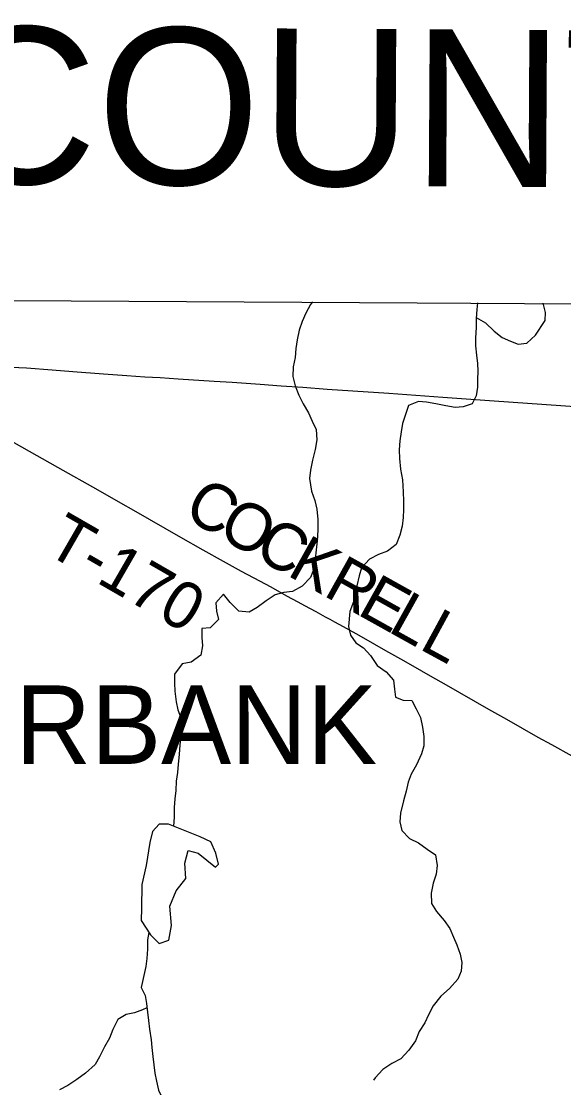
# Model space of a CAD drawing. Extents: x 1985906 to 2360102, y 891258 to 1222054.
# Drawn here: x 2110251 to 2113704, y 1084563 to 1091358 of the extents above; entities that cross this region are included whole.
import ezdxf

# ---------------------------------------------------------------- set-up
doc = ezdxf.new("R2010")
doc.units = 0
for name, color, linetype in [('GM_X_Adjacent_County', 7, 'Continuous'), ('GM_X_Adjacent_County_Text', 7, 'Continuous'), ('GM_X_Corporation_Text', 7, 'Continuous'), ('GM_X_County', 7, 'Continuous'), ('GM_X_County_Road', 7, 'Continuous'), ('GM_X_Minor_Lake', 7, 'Continuous'), ('GM_X_Minor_River', 7, 'Continuous'), ('GM_X_Township', 7, 'Continuous'), ('GM_X_Township_Road', 7, 'Continuous'), ('GM_X_Township_Road_Text', 7, 'Continuous')]:
    doc.layers.add(name, color=color, linetype=linetype)

msp = doc.modelspace()

# ---------------------------------------------------------------- linework, layer by layer
at = {"layer": 'GM_X_Adjacent_County'}
msp.add_lwpolyline([(2068676.9, 1090072), (2070831.7, 1090054.3), (2071379.5, 1090058.7), (2072191.8, 1090056.1), (2076166.2, 1089991.2), (2079512.8, 1089938.5), (2083902.6, 1089896.2), (2084803.1, 1089885.3), (2084867.6, 1089884.3), (2091363.3, 1089785.7), (2096607.4, 1089692.6), (2098147.4, 1089653.7), (2105015.1, 1089609.2), (2106583.4, 1089599.1), (2107472.4, 1089593.9), (2107997.4, 1089590.9), (2112770.4, 1089563.2), (2114136.9, 1089555.3), (2118148.3, 1089525.8), (2120135.8, 1089511.2), (2123152.1, 1089498.8), (2136278, 1089412.3)], dxfattribs=at)
at = {"layer": 'GM_X_County'}
msp.add_lwpolyline([(2106583.4, 1089599.1), (2107472.4, 1089593.9), (2107997.4, 1089590.9), (2112770.4, 1089563.2), (2114136.9, 1089555.3), (2118148.3, 1089525.8), (2120135.8, 1089511.2), (2123152.1, 1089498.8), (2136278, 1089412.3)], dxfattribs=at)
at = {"layer": 'GM_X_County_Road'}
msp.add_lwpolyline([(2110136.6, 1089154.1), (2110186.6, 1089153.7), (2110284.7, 1089148.8), (2110448.1, 1089136.2), (2110578.9, 1089125.8), (2110775, 1089110.7), (2110922.2, 1089100.6), (2111036.8, 1089093.1), (2111135, 1089087.1), (2111249.4, 1089079.8), (2111477.9, 1089064.7), (2111592.3, 1089057.3), (2111772.2, 1089044.5), (2111906.2, 1089035.1), (2112042.6, 1089025.5), (2112197.6, 1089014.6), (2112361.2, 1089003.8), (2112590.3, 1088988.1), (2112933.9, 1088963.1), (2113261.2, 1088940.2), (2113473.9, 1088924.7), (2113686.5, 1088908.7), (2114193.8, 1088872.8)], dxfattribs=at)
at = {"layer": 'GM_X_Minor_Lake'}
for points in [[(2111187, 1086241.9), (2111129.1, 1086241.6), (2111085.3, 1086195.3), (2111069.7, 1086125.1), (2111046.4, 1085978.7), (2111018.9, 1085858.3), (2111015.6, 1085706.1), (2111014, 1085627.9), (2111072.4, 1085536.1), (2111128.6, 1085480.3), (2111190.4, 1085502.6), (2111208, 1085596.9), (2111197.4, 1085719), (2111236.9, 1085817.4), (2111298.5, 1085895.9), (2111292.1, 1085994), (2111313.7, 1086074.3), (2111377.7, 1086056.6), (2111488, 1085967), (2111505.9, 1085987.1), (2111489.6, 1086057.2), (2111457.3, 1086129.1), (2111389.2, 1086160.8)], [(2111389.2, 1086160.8), (2111187, 1086241.9)]]:
    msp.add_lwpolyline(points, dxfattribs=at)
at = {"layer": 'GM_X_Minor_River'}
for points in [[(2112104.1, 1089569.3), (2112092.8, 1089553.7), (2112062.9, 1089497.5), (2112039, 1089445.3), (2112019.1, 1089389.2), (2112007.2, 1089327), (2111999.3, 1089272.8), (2111993.4, 1089214.7), (2111981.5, 1089156.5), (2111979.6, 1089094.4), (2111993.8, 1089034.2), (2112017.9, 1088976.1), (2112046.1, 1088920), (2112078.2, 1088861.8), (2112102.4, 1088809.7), (2112128.5, 1088757.6), (2112132.7, 1088691.5), (2112120.8, 1088629.3), (2112104.9, 1088561.1), (2112093, 1088496.9), (2112085.1, 1088444.8), (2112097.3, 1088364.6), (2112119.5, 1088304.4), (2112131.6, 1088248.3), (2112137.8, 1088184.1), (2112137.9, 1088118), (2112134, 1088047.8), (2112128.1, 1087989.6), (2112122.3, 1087929.5), (2112110.4, 1087863.3), (2112092.5, 1087813.1), (2112038.5, 1087758.9), (2111976.5, 1087724.8), (2111922.5, 1087718.7), (2111866.5, 1087702.6), (2111810.5, 1087664.4), (2111752.5, 1087622.2), (2111700.5, 1087592.1), (2111636.4, 1087598.1), (2111580.3, 1087654.1), (2111538.1, 1087708.3), (2111490.2, 1087652.1), (2111494.3, 1087599.9), (2111506.4, 1087545.8), (2111452.5, 1087493.6), (2111400.4, 1087489.5), (2111400.5, 1087431.4), (2111404.7, 1087377.2), (2111394.8, 1087319.1), (2111332.8, 1087274.9), (2111274.8, 1087262.8), (2111226.8, 1087198.6), (2111227, 1087140.4), (2111229.1, 1087090.3), (2111237.2, 1087022.1), (2111247.4, 1086970), (2111267.5, 1086915.9), (2111269.6, 1086859.7), (2111265.7, 1086809.6), (2111259.8, 1086747.4), (2111256, 1086685.3), (2111250.1, 1086623.1), (2111244.2, 1086571), (2111236.3, 1086516.8), (2111234.4, 1086456.6), (2111228.5, 1086402.5), (2111224.6, 1086348.4), (2111224.8, 1086286.2), (2111219.9, 1086228.7)], [(2113154.5, 1089563.2), (2113152, 1089520.7), (2113146.1, 1089464.6), (2113146.3, 1089406.4), (2113142.4, 1089340.2), (2113142.5, 1089290.1), (2113148.6, 1089230), (2113154.8, 1089177.8), (2113156.9, 1089127.7), (2113155, 1089075.6), (2113155.1, 1089025.4), (2113147.2, 1088971.3), (2113121.3, 1088921.1), (2113063.2, 1088901), (2113013.2, 1088896.9), (2112953.1, 1088906.9), (2112889, 1088920.9), (2112830.9, 1088930.8), (2112778.9, 1088934.8), (2112716.8, 1088908.7), (2112696.9, 1088852.5), (2112677, 1088794.3), (2112669.1, 1088742.2), (2112661.3, 1088684), (2112657.4, 1088627.9), (2112659.5, 1088571.7), (2112665.6, 1088503.5), (2112677.8, 1088435.4), (2112682, 1088359.2), (2112684.1, 1088299), (2112684.2, 1088246.9), (2112682.3, 1088196.8), (2112676.4, 1088140.6), (2112660.5, 1088082.4), (2112636.6, 1088024.2), (2112582.7, 1087982.1), (2112524.6, 1087960), (2112468.6, 1087929.8), (2112416.7, 1087875.6), (2112400.8, 1087823.5), (2112386.9, 1087761.3), (2112377, 1087709.1), (2112365.1, 1087659), (2112343.2, 1087596.8), (2112333.4, 1087500.6), (2112347.5, 1087446.4), (2112379.7, 1087396.3), (2112429.8, 1087366.3), (2112474, 1087316.2), (2112516.1, 1087252.1), (2112574.3, 1087212.1), (2112620.4, 1087160), (2112626.6, 1087101.8), (2112632.7, 1087051.7), (2112682.8, 1087031.7), (2112736.8, 1087029.8), (2112765, 1086977.6), (2112793.1, 1086921.5), (2112805.3, 1086859.4), (2112813.4, 1086801.2), (2112813.5, 1086741.1), (2112799.6, 1086688.9), (2112767.7, 1086620.7), (2112733.8, 1086560.5), (2112713.9, 1086510.4), (2112702, 1086452.2), (2112684.1, 1086390), (2112664.3, 1086311.8), (2112660.4, 1086255.6), (2112674.5, 1086201.5), (2112722.7, 1086151.4), (2112778.8, 1086123.4), (2112835, 1086081.4), (2112887.1, 1086045.3), (2112899.2, 1085979.2), (2112891.4, 1085923), (2112873.5, 1085864.8), (2112859.6, 1085802.7), (2112861.7, 1085736.5), (2112893.9, 1085684.4), (2112944, 1085628.3), (2112978.2, 1085576.2), (2113002.3, 1085522.1), (2113024.5, 1085472), (2113044.6, 1085413.9), (2113054.7, 1085359.7), (2113050.8, 1085305.6), (2113030.9, 1085253.4), (2112977, 1085195.2), (2112921, 1085145), (2112873.1, 1085084.8), (2112843.2, 1085026.6), (2112819.3, 1084976.5), (2112783.4, 1084920.3), (2112759.5, 1084862.1), (2112717.5, 1084801.9), (2112667.6, 1084745.7), (2112609.6, 1084715.6), (2112551.6, 1084679.4), (2112503.7, 1084625.2), (2112493.7, 1084611.2)], [(2113146.8, 1089471.1), (2113206.3, 1089436.6), (2113260.4, 1089382.5), (2113312.6, 1089342.4), (2113364.7, 1089320.4), (2113414.8, 1089300.4), (2113468.8, 1089306.5), (2113524.8, 1089358.7), (2113586.6, 1089451), (2113588.5, 1089503.1), (2113573.6, 1089560.7)], [(2111063.3, 1085550.4), (2111054.3, 1085503.9), (2111054.4, 1085445.8), (2111050.5, 1085385.6), (2111042.6, 1085335.5), (2111026.7, 1085259.3), (2111014.8, 1085201.1), (2111039, 1085151), (2111047.1, 1085098.9), (2111053.2, 1085044.8), (2111061.4, 1084990.6), (2111067.5, 1084934.5), (2111077.6, 1084868.3), (2111081.7, 1084818.2), (2111087.9, 1084762.1), (2111094, 1084707.9), (2111100.1, 1084655.8), (2111112.2, 1084603.7), (2111124.4, 1084547.5), (2111148.5, 1084497.4), (2111188.6, 1084443.3), (2111222.8, 1084393.2)], [(2111050.1, 1085072), (2111023.2, 1085058.8), (2110971.1, 1085038.6), (2110919.1, 1085028.6), (2110865.1, 1084996.4), (2110833.2, 1084934.2), (2110811.3, 1084878.1), (2110781.4, 1084823.9), (2110749.5, 1084759.7), (2110721.6, 1084709.5), (2110659.6, 1084655.3), (2110603.6, 1084615.1), (2110547.7, 1084577), (2110493.7, 1084548.9)]]:
    msp.add_lwpolyline(points, dxfattribs=at)
at = {"layer": 'GM_X_Township'}
msp.add_lwpolyline([(2130437.9, 1057318.1), (2124799.7, 1057238.9), (2124560.3, 1057243.2), (2124521.9, 1057245.7), (2119658.5, 1057225.1), (2113388.7, 1057198.6), (2108590.2, 1057156.5), (2108479.2, 1061198.5), (2108346.9, 1065163.7), (2108080.4, 1073153.6), (2107874.1, 1078623.9), (2107648.3, 1083989.2), (2107641.8, 1084032.9), (2107560.8, 1087031.4), (2107485.7, 1089137.9), (2107472.4, 1089593.9), (2107997.4, 1089590.9), (2112770.4, 1089563.2), (2114136.9, 1089555.3), (2118148.3, 1089525.8), (2120135.8, 1089511.2), (2123152.1, 1089498.8), (2136278, 1089412.3)], dxfattribs=at)
at = {"layer": 'GM_X_Township_Road'}
msp.add_lwpolyline([(2110154.7, 1088702.4), (2110251.9, 1088647), (2110480.5, 1088517.5), (2110737.5, 1088371.4), (2110851.7, 1088306.6), (2110994, 1088225.2), (2111065.4, 1088184.8), (2111264.5, 1088070.1), (2111407.3, 1087989.2), (2111536.5, 1087917.7), (2111651.2, 1087854.1), (2111766.8, 1087792.4), (2111839.1, 1087753.4), (2111939.6, 1087697.6), (2112011.5, 1087658.2), (2112054.6, 1087634.7), (2112126.7, 1087595.9), (2112155, 1087579.5), (2112186.2, 1087563.6), (2112215.7, 1087547.9), (2112245.6, 1087532), (2112299.7, 1087502.2), (2112399.6, 1087445.1), (2112499.4, 1087388.4), (2112570.5, 1087348.5), (2112684.7, 1087284.6), (2112797.8, 1087218.3), (2112868.6, 1087177.4), (2112940.3, 1087137.7), (2113040.4, 1087081.1), (2113139.9, 1087023.8), (2113225.8, 1086975.5), (2113339.8, 1086910.2), (2113539.9, 1086797), (2113626.2, 1086749.5), (2113755.4, 1086677.8)], dxfattribs=at)

# ---------------------------------------------------------------- texts
at = {"layer": 'GM_X_Adjacent_County_Text'}
msp.add_text('MEDINA COUNTY', height=1000, rotation=359.65694, dxfattribs=at).set_placement((2104191.6, 1090358.3))
at = {"layer": 'GM_X_Corporation_Text'}
msp.add_text('BURBANK', height=500, rotation=0.00001, dxfattribs=at).set_placement((2109283.3, 1086625.7))
at = {"layer": 'GM_X_Township_Road_Text'}
for s, rotation, p in [('C', 329.89106, (2111271.1, 1088206.6)), ('O', 330.84647, (2111489, 1088080.3)), ('T-170', 330.05092, (2110392.3, 1087975.9)), ('C', 330.85728, (2111719.6, 1087951.6)), ('K', 330.85517, (2111934.8, 1087831.6)), ('R', 330.85252, (2112165.3, 1087703)), ('E', 330.85515, (2112380.6, 1087583)), ('L', 330.88229, (2112576.7, 1087473.6)), ('L', 331.48727, (2112775.7, 1087362.8))]:
    msp.add_text(s, height=300, rotation=rotation, dxfattribs=at).set_placement(p)

doc.saveas('drawing.dxf')
